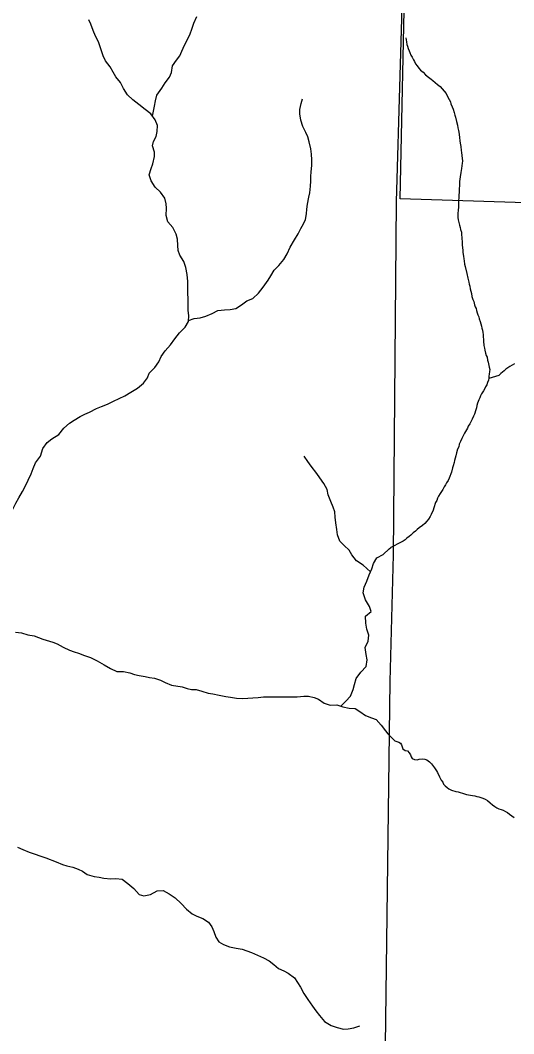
# Model space of a CAD drawing. Extents: x -10 to 158, y 8 to 33.
# Drawn here: x 28.851 to 29.909, y 15.63 to 17.802 of the extents above; entities that cross this region are included whole.
import ezdxf

# ---------------------------------------------------------------- set-up
doc = ezdxf.new("R2010")
doc.units = 0
doc.layers.add('GM_X_Corporation', color=7, linetype='Continuous')
doc.layers.add('GM_X_Minor_River', color=7, linetype='Continuous')

msp = doc.modelspace()

# ---------------------------------------------------------------- linework, layer by layer
at = {"layer": 'GM_X_Corporation'}
for points in [[(29.6227, 14.1), (31.4, 14.1), (31.4, 20.9), (29.731, 20.9), (29.7244, 20.2649), (29.6982, 19.2496), (29.6981, 19.2461), (29.6974, 19.2018), (29.6957, 19.0991), (29.6992, 18.9556), (29.697, 18.9465), (29.6949, 18.8465), (29.6846, 18.5133), (29.6817, 18.3306), (29.6804, 18.2238), (29.6572, 17.4131), (29.6504, 16.6563), (29.6434, 16.3848), (29.6318, 15.4937)], [(30.5161, 18.411), (30.4945, 17.3927), (29.6652, 17.419), (29.6866, 18.4288)]]:
    msp.add_lwpolyline(points, close=True, dxfattribs=at)
at = {"layer": 'GM_X_Minor_River'}
for points in [[(28.8944, 16.8679), (28.8998, 16.8841), (28.9087, 16.8971), (28.9192, 16.9048), (28.9338, 16.9145), (28.9446, 16.9275), (28.957, 16.9383), (28.9667, 16.9448), (28.9795, 16.9526), (28.99, 16.9576), (28.9998, 16.9619), (29.0144, 16.9697), (29.0257, 16.974), (29.0385, 16.9795), (29.0513, 16.9857), (29.063, 16.9915), (29.0757, 16.9974), (29.0881, 17.0051), (29.1024, 17.0137), (29.1155, 17.0241), (29.1237, 17.0359), (29.1277, 17.0458), (29.14, 17.0577), (29.1486, 17.07), (29.153, 17.0814), (29.1615, 17.0937), (29.1735, 17.1067), (29.1828, 17.1193), (29.1928, 17.132), (29.2044, 17.1443), (29.2118, 17.1565), (29.2124, 17.1694), (29.2111, 17.18), (29.211, 17.1936), (29.2112, 17.2035), (29.2107, 17.2183), (29.2105, 17.2316), (29.2107, 17.2418), (29.2087, 17.2573), (29.2058, 17.2721), (29.2019, 17.2849), (29.193, 17.2985), (29.1895, 17.3083), (29.1893, 17.3193), (29.188, 17.3329), (29.1853, 17.3435), (29.1783, 17.3582), (29.1679, 17.3702), (29.1643, 17.3835), (29.1645, 17.399), (29.164, 17.4085), (29.1612, 17.421), (29.152, 17.4334), (29.1405, 17.4446), (29.132, 17.4578), (29.1273, 17.4706), (29.132, 17.4843), (29.1353, 17.4946), (29.1393, 17.5099), (29.1388, 17.5193), (29.1348, 17.5329), (29.137, 17.5425), (29.1422, 17.5528), (29.145, 17.5638), (29.1453, 17.5763), (29.1402, 17.5888), (29.1313, 17.6016), (29.1187, 17.6105), (29.1057, 17.6214), (29.0927, 17.6314), (29.0813, 17.6423), (29.0724, 17.6558), (29.0662, 17.6683), (29.0562, 17.6807), (29.0504, 17.6905), (29.0442, 17.7025), (29.0342, 17.7153), (29.0291, 17.7255), (29.0252, 17.7365), (29.0189, 17.7561), (29.0127, 17.7682), (29.0073, 17.7802), (29.0022, 17.7935), (28.9979, 17.8033)], [(29.1347, 17.5966), (29.1391, 17.6176), (29.1408, 17.6294), (29.1437, 17.6412), (29.1545, 17.6565), (29.1615, 17.6676), (29.1708, 17.6802), (29.1752, 17.6902), (29.1777, 17.7042), (29.1858, 17.7165), (29.1933, 17.7261), (29.1977, 17.7356), (29.2036, 17.7486), (29.2102, 17.7619), (29.2154, 17.773), (29.219, 17.7829), (29.2234, 17.7959), (29.2297, 17.81)], [(29.6779, 17.7647), (29.6789, 17.756), (29.6797, 17.7503), (29.6809, 17.7462), (29.6829, 17.7413), (29.6845, 17.7367), (29.6861, 17.7326), (29.6884, 17.7273), (29.6912, 17.7228), (29.6939, 17.7172), (29.6959, 17.7134), (29.6986, 17.7089), (29.7021, 17.7044), (29.7052, 17.6995), (29.7087, 17.6951), (29.7144, 17.691), (29.7198, 17.685), (29.7264, 17.6802), (29.7317, 17.6761), (29.7356, 17.6728), (29.7406, 17.6687), (29.7452, 17.6642), (29.7509, 17.6598), (29.7556, 17.6553), (29.7637, 17.6448), (29.7668, 17.6384), (29.7704, 17.632), (29.7731, 17.6271), (29.7743, 17.6226), (29.7771, 17.6162), (29.7787, 17.6117), (29.7811, 17.6045), (29.7823, 17.5988), (29.7839, 17.5943), (29.7863, 17.5852), (29.7884, 17.5769), (29.7892, 17.5716), (29.7908, 17.566), (29.7913, 17.5622), (29.7917, 17.5573), (29.7926, 17.5504), (29.7935, 17.5433), (29.7939, 17.5387), (29.7952, 17.5315), (29.7965, 17.5228), (29.797, 17.5187), (29.7978, 17.5122), (29.7988, 17.4997), (29.7985, 17.4959), (29.7978, 17.4898), (29.7968, 17.4845), (29.7961, 17.4799), (29.7954, 17.4758), (29.7941, 17.4666), (29.793, 17.4613), (29.7927, 17.4567), (29.7925, 17.4514), (29.7925, 17.4476), (29.7919, 17.4408), (29.792, 17.4343), (29.7914, 17.4267), (29.7911, 17.4226), (29.7908, 17.4142), (29.7906, 17.4074), (29.7903, 17.4024), (29.7897, 17.3945), (29.789, 17.3884), (29.7887, 17.3831), (29.7892, 17.3793), (29.7897, 17.3744), (29.7909, 17.3683), (29.7925, 17.3627), (29.7941, 17.3577), (29.7949, 17.3536), (29.7966, 17.3476), (29.797, 17.343), (29.7979, 17.3354), (29.7981, 17.326), (29.7986, 17.3203), (29.799, 17.3153), (29.7995, 17.3089), (29.8, 17.3044), (29.8009, 17.2964), (29.8017, 17.2904), (29.8026, 17.2862), (29.8034, 17.279), (29.805, 17.2741), (29.8083, 17.259), (29.8104, 17.2492), (29.8124, 17.2405), (29.8133, 17.2367), (29.8149, 17.2318), (29.8153, 17.2265), (29.8182, 17.2167), (29.8194, 17.2099), (29.8214, 17.2035), (29.823, 17.1993), (29.8242, 17.1956), (29.825, 17.1918), (29.8262, 17.188), (29.8282, 17.1839)], [(29.2119, 17.1582), (29.2238, 17.1631), (29.2367, 17.164), (29.2491, 17.168), (29.2627, 17.1734), (29.2747, 17.1797), (29.2887, 17.1813), (29.3008, 17.1819), (29.3132, 17.1843), (29.3256, 17.1921), (29.3372, 17.2009), (29.3496, 17.2056), (29.362, 17.2172), (29.3716, 17.2302), (29.3828, 17.2447), (29.388, 17.2543), (29.3954, 17.2665), (29.4055, 17.2765), (29.4159, 17.2892), (29.4233, 17.3014), (29.4296, 17.3159), (29.4388, 17.3315), (29.4466, 17.3445), (29.4525, 17.356), (29.4581, 17.3655), (29.4625, 17.3751), (29.465, 17.3873), (29.4652, 17.3971), (29.4666, 17.4081), (29.4698, 17.4226), (29.472, 17.4325), (29.4733, 17.4465), (29.4739, 17.4572), (29.4742, 17.4674), (29.4744, 17.4773), (29.4758, 17.4906), (29.476, 17.5027), (29.4751, 17.5152), (29.4742, 17.5262), (29.4706, 17.5413), (29.4674, 17.5519), (29.4635, 17.5617), (29.4569, 17.5742), (29.4526, 17.5878), (29.4505, 17.6014), (29.4504, 17.6109), (29.4533, 17.6238), (29.4558, 17.6334)], [(29.8282, 17.1839), (29.8294, 17.1797), (29.8306, 17.1748), (29.8318, 17.1707), (29.8338, 17.1661), (29.835, 17.1624), (29.837, 17.1567), (29.8386, 17.1511), (29.8398, 17.1461), (29.8403, 17.1424), (29.8419, 17.1375), (29.8427, 17.1325), (29.8435, 17.1284), (29.8436, 17.1227), (29.8441, 17.1185), (29.8442, 17.1144), (29.8451, 17.1049), (29.8459, 17.0992), (29.8472, 17.0947), (29.8484, 17.0886), (29.85, 17.0834), (29.8516, 17.0796), (29.8528, 17.0736), (29.854, 17.0694), (29.8549, 17.0656), (29.8565, 17.0585), (29.8573, 17.0535), (29.857, 17.0494), (29.8564, 17.0437), (29.8557, 17.0391), (29.8554, 17.0349), (29.8547, 17.0304), (29.8529, 17.0254), (29.8511, 17.0208), (29.8485, 17.0166), (29.8467, 17.0128), (29.8441, 17.0078), (29.8401, 17.0017), (29.8379, 16.9974), (29.8361, 16.9925), (29.8343, 16.9887), (29.8314, 16.981), (29.8299, 16.9764), (29.8289, 16.9711), (29.8278, 16.9669), (29.8246, 16.9581), (29.8224, 16.9532), (29.8195, 16.9474), (29.8177, 16.9429), (29.8151, 16.9371), (29.8114, 16.9321), (29.81, 16.9276), (29.8034, 16.9168), (29.8012, 16.9126), (29.7979, 16.9053), (29.7946, 16.8992), (29.792, 16.8935), (29.791, 16.8874), (29.7884, 16.8824), (29.7859, 16.8748), (29.7845, 16.8683), (29.7831, 16.8638), (29.7817, 16.8588), (29.781, 16.8542), (29.7788, 16.847), (29.7778, 16.8424), (29.7753, 16.8333), (29.7706, 16.8203), (29.768, 16.8153), (29.7651, 16.8103), (29.7625, 16.8065), (29.7599, 16.8023), (29.757, 16.7966), (29.7541, 16.7923), (29.7515, 16.7877), (29.7478, 16.782), (29.7452, 16.7778), (29.7438, 16.7728), (29.7412, 16.7686), (29.7373, 16.7568), (29.7359, 16.7518), (29.7322, 16.7427), (29.7297, 16.7381), (29.7263, 16.7327), (29.7226, 16.7285), (29.7182, 16.7235), (29.7133, 16.7192), (29.7059, 16.7138), (29.7021, 16.7103), (29.698, 16.7072), (29.6932, 16.7033), (29.6883, 16.6983), (29.6846, 16.6959), (29.6801, 16.6921), (29.676, 16.6886), (29.6719, 16.6859), (29.6678, 16.6835), (29.6458, 16.6718)], [(29.9105, 17.0658), (29.9052, 17.0631), (29.9004, 17.06), (29.8963, 17.0573), (29.8921, 17.0541), (29.8884, 17.0507), (29.8847, 17.0476), (29.8809, 17.0452), (29.8772, 17.0406), (29.8553, 17.0343)], [(28.7826, 16.6842), (28.7962, 16.6933), (28.8057, 16.7043), (28.8133, 16.7169), (28.8189, 16.7264), (28.8265, 16.7393), (28.8344, 16.753), (28.842, 16.7671), (28.8484, 16.7781), (28.8564, 16.7922), (28.8631, 16.8055), (28.8681, 16.8165), (28.8745, 16.8302), (28.8786, 16.8412), (28.8839, 16.8538), (28.8944, 16.8679)], [(29.6019, 16.6201), (29.5859, 16.6341), (29.5722, 16.6431), (29.5618, 16.6562), (29.5564, 16.666), (29.5457, 16.6761), (29.5361, 16.6855), (29.531, 16.6994), (29.5294, 16.7104), (29.5273, 16.7252), (29.5264, 16.7373), (29.5251, 16.7483), (29.522, 16.7581), (29.5169, 16.7709), (29.5115, 16.7849), (29.5087, 16.7962), (29.5017, 16.8094), (29.4932, 16.821), (29.4871, 16.8308), (29.4748, 16.8462), (29.4675, 16.856), (29.4597, 16.868)], [(29.5385, 16.3319), (29.5487, 16.3425), (29.5588, 16.3533), (29.565, 16.3674), (29.5676, 16.378), (29.5712, 16.3913), (29.5812, 16.4047), (29.5924, 16.4166), (29.5949, 16.4314), (29.5925, 16.4428), (29.5904, 16.4579), (29.5967, 16.4709), (29.5984, 16.4842), (29.5937, 16.4966), (29.5916, 16.5099), (29.5911, 16.5246), (29.6031, 16.535), (29.5995, 16.5456), (29.5914, 16.5599), (29.5863, 16.575), (29.5884, 16.5872), (29.5943, 16.6001), (29.5991, 16.6135), (29.6046, 16.6264), (29.6086, 16.6375), (29.6156, 16.6497), (29.6292, 16.6567), (29.6422, 16.669), (29.6458, 16.6718)], [(28.8411, 16.4907), (28.854, 16.4888), (28.8677, 16.4851), (28.881, 16.4825), (28.8999, 16.4757)], [(28.8999, 16.4757), (28.9208, 16.4692), (28.9307, 16.4652), (28.9429, 16.4581), (28.9566, 16.4522), (28.9668, 16.4485), (28.9763, 16.4453), (28.9888, 16.4405), (29.0018, 16.4365), (29.0162, 16.4291), (29.0311, 16.4205), (29.0448, 16.4124), (29.0581, 16.4065), (29.0725, 16.4059), (29.0858, 16.4034), (29.0964, 16.4001), (29.1063, 16.3976), (29.1188, 16.3955), (29.1286, 16.3933), (29.1389, 16.3916), (29.1518, 16.3876), (29.1617, 16.3824), (29.1753, 16.3772), (29.1981, 16.373), (29.2087, 16.3701), (29.2182, 16.3679), (29.228, 16.3673), (29.2406, 16.364), (29.2542, 16.36), (29.2637, 16.3583), (29.2777, 16.3558), (29.2921, 16.3529), (29.302, 16.3512), (29.3145, 16.3491), (29.3274, 16.3485), (29.3391, 16.349), (29.3497, 16.3499), (29.3614, 16.3508), (29.3723, 16.3517), (29.4079, 16.3521), (29.4192, 16.3519), (29.434, 16.3521), (29.4446, 16.3522), (29.4589, 16.3535), (29.4688, 16.3533), (29.4809, 16.3504), (29.4904, 16.3471), (29.5026, 16.3385), (29.5155, 16.3338), (29.5299, 16.3351), (29.5428, 16.3303), (29.5565, 16.3275), (29.5689, 16.3269), (29.5792, 16.3202), (29.5911, 16.312), (29.604, 16.3068), (29.6139, 16.3032), (29.6246, 16.2915), (29.6342, 16.2792), (29.6391, 16.2725)], [(29.6391, 16.2725), (29.654, 16.2579), (29.6582, 16.2564), (29.6624, 16.2546), (29.6662, 16.2528), (29.6685, 16.2487), (29.6694, 16.2449), (29.6713, 16.2404), (29.6763, 16.2371), (29.6809, 16.236), (29.6847, 16.2319), (29.6875, 16.2274), (29.689, 16.2236), (29.6914, 16.2195), (29.696, 16.2173), (29.7016, 16.217), (29.7062, 16.2182), (29.7141, 16.2191), (29.7186, 16.2185), (29.7228, 16.2166), (29.7282, 16.2126), (29.7328, 16.2085), (29.739, 16.1999), (29.7433, 16.1931), (29.7456, 16.1894), (29.7499, 16.1803), (29.7535, 16.1732), (29.7566, 16.1687), (29.7585, 16.165), (29.7616, 16.1612), (29.7659, 16.1575), (29.7701, 16.1549), (29.7754, 16.152), (29.7849, 16.1487), (29.7895, 16.1481), (29.794, 16.147), (29.799, 16.1456), (29.8032, 16.1441), (29.8077, 16.1427), (29.8119, 16.1416), (29.8165, 16.141), (29.8206, 16.1403), (29.8252, 16.1396), (29.8298, 16.1385), (29.8343, 16.1379), (29.8381, 16.1364), (29.8423, 16.135), (29.8473, 16.1328), (29.8526, 16.1295), (29.8584, 16.1246), (29.8634, 16.1205), (29.8687, 16.1168), (29.8726, 16.1143), (29.8771, 16.1121), (29.8821, 16.1103), (29.8859, 16.1088), (29.8912, 16.1063), (29.8954, 16.1037), (29.9, 16.1007), (29.91, 16.0933)], [(28.8455, 16.0295), (28.8565, 16.0246), (28.8702, 16.0189), (28.9063, 16.0069)], [(28.9063, 16.0069), (28.9285, 15.9985), (28.9418, 15.9926), (28.9513, 15.9897), (28.9638, 15.9868), (28.9752, 15.9824), (28.9847, 15.9783), (28.995, 15.9713), (29.0098, 15.9669), (29.0201, 15.9651), (29.0307, 15.9634), (29.0451, 15.962), (29.056, 15.9622), (29.0696, 15.9612), (29.0819, 15.9519), (29.0945, 15.9414), (29.106, 15.9283), (29.1159, 15.9254), (29.1302, 15.9282), (29.1445, 15.936), (29.1573, 15.9365), (29.1703, 15.9295), (29.1832, 15.9213), (29.1959, 15.909), (29.2074, 15.897), (29.22, 15.8865), (29.2295, 15.8821), (29.2424, 15.8766), (29.2546, 15.8692), (29.2615, 15.859), (29.2662, 15.8488), (29.2701, 15.8371), (29.2767, 15.8266), (29.2866, 15.8214), (29.2999, 15.8159), (29.3143, 15.8134), (29.3272, 15.8109), (29.3371, 15.8073), (29.3469, 15.804), (29.3599, 15.7985), (29.3728, 15.7926), (29.3846, 15.7859), (29.3949, 15.778), (29.4048, 15.7698), (29.4159, 15.7647), (29.4254, 15.7599), (29.4388, 15.7494), (29.4519, 15.7299), (29.4588, 15.7163), (29.4673, 15.7035), (29.4777, 15.6889), (29.485, 15.6791), (29.4923, 15.669), (29.5034, 15.6562), (29.5179, 15.6477), (29.5308, 15.6429), (29.5441, 15.6397), (29.5543, 15.6406), (29.5664, 15.6426), (29.5788, 15.6469)]]:
    msp.add_lwpolyline(points, dxfattribs=at)

doc.saveas('drawing.dxf')
